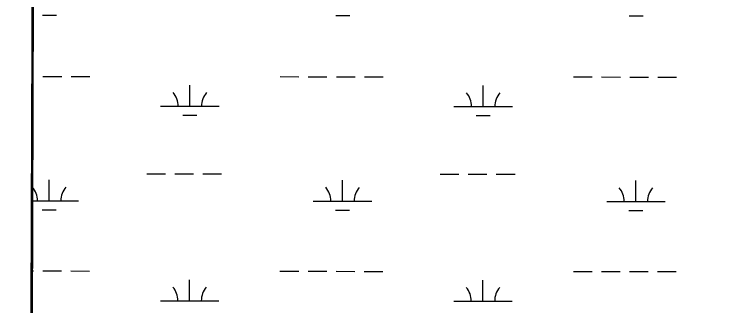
# Model space of a CAD drawing. Extents: x 3148686 to 3186545, y 916144 to 941516.
# Drawn here: x 3152922 to 3154122, y 930245 to 930744 of the extents above; entities that cross this region are included whole.
import ezdxf

# ---------------------------------------------------------------- set-up
doc = ezdxf.new("R2010")
doc.units = 0
for name, color, linetype in [('V-GRID-FRAM', 7, 'Continuous'), ('V-SITE-VEGE', 7, 'Continuous'), ('V-WETL-SWMP', 7, 'Continuous')]:
    doc.layers.add(name, color=color, linetype=linetype)

msp = doc.modelspace()

# ---------------------------------------------------------------- linework, layer by layer
at = {"layer": 'V-GRID-FRAM'}
msp.add_lwpolyline([(3152987.2, 939742.7), (3184296.3, 939644.8), (3184247.4, 921455.8), (3152922.4, 921553.7), (3152987.2, 939742.7)], dxfattribs=at)
at = {"layer": 'V-SITE-VEGE'}
msp.add_line((3152962, 932689.1), (3152952.2, 929936.2), dxfattribs=at)
at = {"layer": 'V-WETL-SWMP'}
for p, q in [((3152970.8, 930741.9), (3152994.8, 930741.9)), ((3153472.7, 930741.4), (3153496.7, 930741.4)), ((3153974.6, 930740.9), (3153998.6, 930740.8)), ((3152952.7, 930637.3), (3152955.9, 930637.3)), ((3152971.9, 930637.3), (3153003.9, 930637.2)), ((3153019.9, 930637.2), (3153051.9, 930637.2)), ((3153377.8, 930636.9), (3153409.8, 930636.8)), ((3153425.8, 930636.8), (3153457.8, 930636.8)), ((3153473.8, 930636.8), (3153505.8, 930636.7)), ((3153521.8, 930636.7), (3153553.8, 930636.7)), ((3153879.7, 930636.3), (3153911.7, 930636.3)), ((3153927.7, 930636.3), (3153959.7, 930636.2)), ((3153975.7, 930636.2), (3154007.7, 930636.2)), ((3154023.7, 930636.2), (3154055.7, 930636.1)), ((3153223.1, 930586.3), (3153223.2, 930622.3)), ((3153725, 930585.7), (3153725.1, 930621.7)), ((3153173.1, 930586.3), (3153273.1, 930586.2)), ((3153675, 930585.8), (3153775, 930585.7)), ((3153211.1, 930570.9), (3153235.1, 930570.8)), ((3153713, 930570.3), (3153737, 930570.3)), ((3153149.6, 930470.9), (3153181.6, 930470.9)), ((3153197.6, 930470.9), (3153229.6, 930470.8)), ((3153245.6, 930470.8), (3153277.6, 930470.8)), ((3153651.5, 930470.4), (3153683.5, 930470.4)), ((3153699.5, 930470.3), (3153731.5, 930470.3)), ((3153747.5, 930470.3), (3153779.5, 930470.3)), ((3152982.5, 930424.7), (3152982.5, 930460.7)), ((3153484.4, 930424.1), (3153484.4, 930460.1)), ((3153986.3, 930423.6), (3153986.3, 930459.6)), ((3152951.9, 930424.7), (3153032.5, 930424.6)), ((3153434.4, 930424.2), (3153534.4, 930424.1)), ((3153936.3, 930423.7), (3154036.3, 930423.6)), ((3152970.5, 930409.2), (3152994.5, 930409.2)), ((3153472.4, 930408.7), (3153496.4, 930408.7)), ((3153974.3, 930408.2), (3153998.3, 930408.2)), ((3152951.5, 930304.6), (3152955.5, 930304.6)), ((3152971.5, 930304.6), (3153003.5, 930304.6)), ((3153019.5, 930304.6), (3153051.5, 930304.5)), ((3153377.4, 930304.2), (3153409.4, 930304.1)), ((3153425.4, 930304.1), (3153457.4, 930304.1)), ((3153473.4, 930304.1), (3153505.4, 930304)), ((3153521.4, 930304), (3153553.4, 930304)), ((3153879.3, 930303.6), (3153911.3, 930303.6)), ((3153927.3, 930303.6), (3153959.3, 930303.6)), ((3153975.3, 930303.5), (3154007.3, 930303.5)), ((3154023.3, 930303.5), (3154055.3, 930303.5)), ((3153222.8, 930253.6), (3153222.8, 930289.6)), ((3153724.7, 930253.1), (3153724.7, 930289.1)), ((3153172.8, 930253.7), (3153272.8, 930253.5)), ((3153674.7, 930253.1), (3153774.7, 930253))]:
    msp.add_line(p, q, dxfattribs=at)
msp.add_lwpolyline([(3152960, 932691.2), (3152950.2, 929936.4)], dxfattribs=at)
for centre, start, end in [((3153167.9, 930586.8), 359.1678, 40.7115), ((3153278.4, 930586.7), 139.1678, 180.7115), ((3153669.8, 930586.3), 359.1678, 40.7115), ((3153780.3, 930586.2), 139.1678, 180.7115), ((3152927.2, 930425.2), 359.1678, 40.7115), ((3153037.7, 930425.1), 139.1678, 180.7115), ((3153429.1, 930424.7), 359.1678, 40.7115), ((3153539.6, 930424.6), 139.1678, 180.7115), ((3153931, 930424.1), 359.1678, 40.7115), ((3154041.5, 930424), 139.1678, 180.7115), ((3153167.5, 930254.1), 359.1678, 40.7115), ((3153278, 930254), 139.1678, 180.7115), ((3153669.4, 930253.6), 359.1678, 40.7115), ((3153779.9, 930253.5), 139.1678, 180.7115)]:
    msp.add_arc(centre, 35.2, start, end, dxfattribs=at)

doc.saveas('drawing.dxf')
